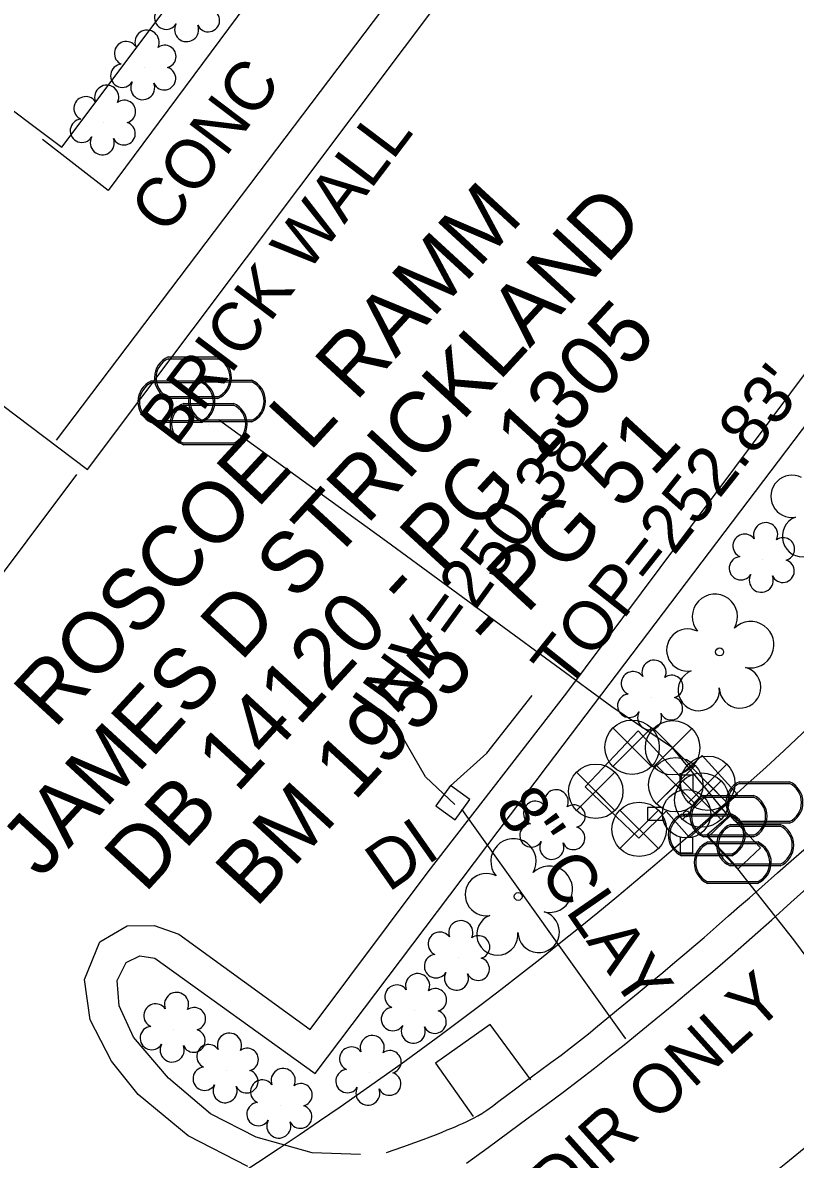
# Model space of a CAD drawing. Extents: x 2100323 to 2109811, y 740376 to 749755.
# Drawn here: x 2106572.8 to 2106636, y 745402.2 to 745495.2 of the extents above; entities that cross this region are included whole.
import ezdxf

# ---------------------------------------------------------------- set-up
doc = ezdxf.new("R2010")
doc.units = 0
for name, color, linetype in [('Exist Building', 7, 'Continuous'), ('Exist Building Text', 7, 'Continuous'), ('Exist Horizontal Alignment', 7, 'Continuous'), ('Exist Other Culture Area Outline', 7, 'Continuous'), ('Exist Other Culture Area Outline Text', 7, 'Continuous'), ('Exist Property Deed Book Text', 7, 'Continuous'), ('Exist Property Owner Text', 7, 'Continuous'), ('Exist Right of Way Line', 7, 'Continuous'), ('Exist Roads Curbs', 7, 'Continuous'), ('Exist Roads EOP', 7, 'Continuous'), ('Exist Roads EOP Other', 7, 'Continuous'), ('Exist Structure Minor Drop Inlet', 7, 'Continuous'), ('Exist Structure Minor Drop Inlet Text', 7, 'Continuous'), ('Exist Structure Minor Drop Inlet Top Elevation', 7, 'Continuous'), ('Exist Structure Minor Pipes HDPE 8 Inch', 7, 'Continuous'), ('Exist Structure Minor Pipes HDPE 8 Inch Invert', 7, 'Continuous'), ('Exist Structure Minor Pipes HDPE 8 Inch Leader', 7, 'Continuous'), ('Exist Structure Minor Pipes HDPE 8 Inch Text', 7, 'Continuous'), ('Exist Utilities Water Fire Hydrant CELL', 7, 'Continuous'), ('Exist Utilities Water Meter CELL', 7, 'Continuous'), ('Exist Utilities Water UG Line SUE LOS B', 7, 'Continuous'), ('Exist Utilities Water Valve CELL', 7, 'Continuous'), ('Exist Vegetation Shrub CELL', 7, 'Continuous'), ('Exist Vegetation Tree CELL', 7, 'Continuous')]:
    doc.layers.add(name, color=color, linetype=linetype)

msp = doc.modelspace()

# ---------------------------------------------------------------- linework, layer by layer
at = {"layer": 'Exist Building'}
msp.add_lwpolyline([(2106502.756, 745797.587), (2106387.653, 745644.158), (2106445.254, 745600.945), (2106424.886, 745573.795), (2106532.156, 745493.321), (2106529.925, 745490.346), (2106543.067, 745480.487), (2106557.134, 745499.238), (2106576.018, 745485.071), (2106602.929, 745520.943), (2106607.582, 745517.452), (2106661.668, 745589.546), (2106638.019, 745607.287), (2106665.316, 745643.674), (2106544.312, 745734.452), (2106559.654, 745754.902)], close=True, dxfattribs=at)
msp.add_lwpolyline([(2106545.179, 745470.826), (2106551.27, 745478.951), (2106578.118, 745458.67), (2106617.066, 745510.556)], dxfattribs=at)
at = {"layer": 'Exist Horizontal Alignment'}
msp.add_arc((2106414.203, 745675.834), 352, 302.9308, 342.92469, dxfattribs=at)
at = {"layer": 'Exist Other Culture Area Outline'}
for points in [[(2106598.384, 745514.885), (2106602.266, 745511.774), (2106579.817, 745481.504), (2106574.437, 745485.694)], [(2106575.596, 745461.076), (2106614.454, 745512.458)], [(2106614.406, 745408.723), (2106611.064, 745413.26), (2106606.588, 745410.096), (2106609.684, 745405.709)]]:
    msp.add_lwpolyline(points, dxfattribs=at)
for points in [[(2106627.399, 745428.553), (2106631.315, 745432.063), (2106628.434, 745435.278), (2106626.564, 745433.602), (2106623.191, 745437.296), (2106618.851, 745432.69), (2106623.232, 745428.513), (2106625.473, 745430.712)], [(2106628.882, 745428.587), (2106631.347, 745425.965), (2106633.191, 745427.698), (2106630.726, 745430.32)]]:
    msp.add_lwpolyline(points, close=True, dxfattribs=at)
at = {"layer": 'Exist Right of Way Line'}
msp.add_arc((2106409.389, 745679.609), 332.35, 302.98355, 347.54172, dxfattribs=at)
at = {"layer": 'Exist Roads Curbs'}
for points in [[(2106546.226, 745472.053), (2106555.098, 745465.481), (2106548.038, 745456.879), (2106546.906, 745453.015), (2106546.537, 745449.001), (2106547.177, 745445.231), (2106548.151, 745442.352), (2106549.778, 745439.695), (2106551.641, 745437.546), (2106554.207, 745435.61), (2106557.065, 745434.46), (2106558.888, 745434.743), (2106560.965, 745436.547), (2106577.243, 745458.263)], [(2106600.45, 745402.605), (2106596.521, 745402.749), (2106591.932, 745404.039), (2106588.196, 745405.945), (2106584.762, 745408.843), (2106581.885, 745412.22), (2106580.706, 745414.766), (2106580.558, 745416.862), (2106581.287, 745418.324), (2106582.397, 745418.866), (2106583.622, 745418.669), (2106596.757, 745409.23), (2106615.768, 745434.411), (2106637.228, 745462.747)], [(2106602.577, 745402.772), (2106603.929, 745403.245), (2106604.92, 745403.596), (2106605.587, 745403.839), (2106606.159, 745404.056), (2106606.674, 745404.259), (2106607.137, 745404.448), (2106607.554, 745404.62), (2106607.926, 745404.775), (2106608.253, 745404.91), (2106608.534, 745405.027), (2106608.808, 745405.145), (2106609.114, 745405.286), (2106609.445, 745405.446), (2106609.767, 745405.607), (2106610.075, 745405.767), (2106610.405, 745405.961), (2106610.797, 745406.226), (2106611.252, 745406.561), (2106611.788, 745406.963), (2106612.405, 745407.431), (2106613.147, 745407.99), (2106614.056, 745408.664), (2106615.095, 745409.428), (2106616.051, 745410.131), (2106616.887, 745410.75), (2106617.652, 745411.327), (2106618.397, 745411.908), (2106619.126, 745412.494), (2106619.868, 745413.1), (2106620.626, 745413.728), (2106621.421, 745414.389), (2106622.274, 745415.095), (2106623.185, 745415.847), (2106624.157, 745416.652), (2106625.19, 745417.513), (2106626.178, 745418.339), (2106627.013, 745419.04), (2106627.735, 745419.65), (2106628.574, 745420.375), (2106629.571, 745421.25), (2106630.583, 745422.143), (2106631.471, 745422.922), (2106632.284, 745423.63), (2106633.307, 745424.528), (2106634.591, 745425.661), (2106635.936, 745426.848), (2106637.146, 745427.912)]]:
    msp.add_lwpolyline(points, dxfattribs=at)
at = {"layer": 'Exist Roads EOP'}
msp.add_lwpolyline([(2106609.145, 745401.908), (2106610.921, 745403.195), (2106612.612, 745404.43), (2106614.196, 745405.596), (2106615.671, 745406.692), (2106617.04, 745407.718), (2106618.338, 745408.704), (2106619.604, 745409.679), (2106620.837, 745410.644), (2106622.038, 745411.598), (2106623.278, 745412.598), (2106624.629, 745413.702), (2106626.091, 745414.911), (2106627.663, 745416.223), (2106629.287, 745417.596), (2106630.903, 745418.986), (2106632.51, 745420.393), (2106634.11, 745421.817), (2106635.688, 745423.234), (2106637.231, 745424.618)], dxfattribs=at)
at = {"layer": 'Exist Roads EOP Other'}
msp.add_lwpolyline([(2106591.237, 745401.622), (2106586.363, 745404.137), (2106582.274, 745407.511), (2106580.074, 745410.253), (2106578.346, 745413.637), (2106577.87, 745416.922), (2106579.123, 745420.019), (2106581.37, 745421.324), (2106583.581, 745421.342), (2106585.594, 745420.656), (2106596.337, 745412.847), (2106606.004, 745425.756), (2106617.337, 745440.394), (2106637.208, 745466.994)], dxfattribs=at)
at = {"layer": 'Exist Structure Minor Drop Inlet'}
msp.add_lwpolyline([(2106608.196, 745429.995), (2106609.408, 745431.654), (2106607.838, 745432.801), (2106606.626, 745431.142)], close=True, dxfattribs=at)
at = {"layer": 'Exist Structure Minor Drop Inlet Top Elevation'}
msp.add_lwpolyline([(2106607.837, 745432.796), (2106610.794, 745435.464), (2106614.522, 745440.164)], dxfattribs=at)
at = {"layer": 'Exist Structure Minor Pipes HDPE 8 Inch'}
msp.add_line((2106608.727, 745430.885), (2106622.139, 745412.08), dxfattribs=at)
at = {"layer": 'Exist Structure Minor Pipes HDPE 8 Inch Leader'}
msp.add_lwpolyline([(2106608.189, 745431.262), (2106605.784, 745433.51), (2106603.713, 745437.115)], dxfattribs=at)
at = {"layer": 'Exist Utilities Water Fire Hydrant CELL'}
msp.add_line((2106627.147, 745430.494), (2106627.147, 745430.494), dxfattribs=at)
for points in [[(2106626.635, 745432.407), (2106626.635, 745433.694), (2106627.66, 745433.694), (2106627.66, 745432.382)], [(2106625.235, 745431.007), (2106623.947, 745431.007), (2106623.947, 745429.982), (2106625.235, 745429.982)], [(2106626.635, 745428.582), (2106626.635, 745427.294), (2106627.66, 745427.294), (2106627.66, 745428.607)]]:
    msp.add_lwpolyline(points, dxfattribs=at)
for radius in [1.977, 0.243]:
    msp.add_circle((2106627.147, 745430.494), radius, dxfattribs=at)
at = {"layer": 'Exist Utilities Water Meter CELL'}
for p, q in [((2106586.76, 745466.184), (2106586.76, 745466.184)), ((2106585.402, 745464.223), (2106585.402, 745464.223)), ((2106589.544, 745464.277), (2106589.544, 745464.277)), ((2106588.039, 745462.388), (2106588.039, 745462.388)), ((2106633.522, 745431.417), (2106633.522, 745431.417)), ((2106630.58, 745430.304), (2106630.58, 745430.304)), ((2106628.802, 745428.765), (2106628.802, 745428.765)), ((2106632.765, 745427.93), (2106632.765, 745427.93)), ((2106630.926, 745426.497), (2106630.926, 745426.497))]:
    msp.add_line(p, q, dxfattribs=at)
for points in [[(2106584.722, 745467.884), (2106588.797, 745467.884)], [(2106584.722, 745467.747), (2106588.797, 745467.747)], [(2106583.364, 745465.923), (2106587.439, 745465.923)], [(2106587.507, 745465.977), (2106591.582, 745465.977)], [(2106583.364, 745465.785), (2106587.439, 745465.785)], [(2106587.507, 745465.84), (2106591.582, 745465.84)], [(2106588.797, 745464.622), (2106584.697, 745464.622)], [(2106588.797, 745464.484), (2106584.697, 745464.484)], [(2106586.001, 745464.088), (2106590.076, 745464.088)], [(2106586.001, 745463.951), (2106590.076, 745463.951)], [(2106587.439, 745462.66), (2106583.339, 745462.66)], [(2106587.439, 745462.523), (2106583.339, 745462.523)], [(2106591.582, 745462.715), (2106587.482, 745462.715)], [(2106591.582, 745462.577), (2106587.482, 745462.577)], [(2106590.076, 745460.826), (2106585.976, 745460.826)], [(2106590.076, 745460.688), (2106585.976, 745460.688)], [(2106631.485, 745433.117), (2106635.559, 745433.117)], [(2106631.485, 745432.98), (2106635.559, 745432.98)], [(2106628.542, 745432.004), (2106632.618, 745432.004)], [(2106628.542, 745431.866), (2106632.618, 745431.866)], [(2106626.765, 745430.465), (2106630.84, 745430.465)], [(2106626.765, 745430.327), (2106630.84, 745430.327)], [(2106630.728, 745429.63), (2106634.803, 745429.63)], [(2106635.559, 745429.855), (2106631.459, 745429.855)], [(2106635.559, 745429.717), (2106631.459, 745429.717)], [(2106632.618, 745428.741), (2106628.518, 745428.741)], [(2106630.728, 745429.492), (2106634.803, 745429.492)], [(2106632.618, 745428.604), (2106628.518, 745428.604)], [(2106628.888, 745428.197), (2106632.964, 745428.197)], [(2106628.888, 745428.059), (2106632.964, 745428.059)], [(2106630.84, 745427.202), (2106626.74, 745427.202)], [(2106630.84, 745427.065), (2106626.74, 745427.065)], [(2106634.803, 745426.367), (2106630.703, 745426.367)], [(2106634.803, 745426.23), (2106630.703, 745426.23)], [(2106632.964, 745424.934), (2106628.863, 745424.934)], [(2106632.964, 745424.797), (2106628.863, 745424.797)]]:
    msp.add_lwpolyline(points, dxfattribs=at)
for centre, radius, start, end in [((2106585.453, 745466.179), 1.855, 113.17804, 245.97939), ((2106585.464, 745466.178), 1.735, 115.30093, 243.78236), ((2106588.053, 745466.185), 1.856, 293.64832, 66.30838), ((2106588.065, 745466.184), 1.726, 295.12717, 64.87283), ((2106584.095, 745464.218), 1.855, 113.17804, 245.97939), ((2106588.237, 745464.272), 1.855, 113.17804, 245.97939), ((2106586.695, 745464.224), 1.856, 293.64832, 66.30838), ((2106590.837, 745464.278), 1.856, 293.64832, 66.30838), ((2106584.106, 745464.217), 1.735, 115.30093, 243.78236), ((2106588.248, 745464.271), 1.735, 115.30093, 243.78236), ((2106586.707, 745464.223), 1.726, 295.12717, 64.87283), ((2106590.849, 745464.277), 1.726, 295.12717, 64.87283), ((2106586.732, 745462.383), 1.855, 113.17804, 245.97939), ((2106589.332, 745462.389), 1.856, 293.64832, 66.30838), ((2106586.743, 745462.382), 1.735, 115.30093, 243.78236), ((2106589.344, 745462.388), 1.726, 295.12717, 64.87283), ((2106632.215, 745431.412), 1.855, 113.17804, 245.97939), ((2106632.226, 745431.411), 1.735, 115.30093, 243.78236), ((2106634.815, 745431.418), 1.856, 293.64832, 66.30838), ((2106634.827, 745431.417), 1.726, 295.12717, 64.87283), ((2106629.273, 745430.298), 1.855, 113.17804, 245.97939), ((2106629.284, 745430.298), 1.735, 115.30093, 243.78236), ((2106631.873, 745430.304), 1.856, 293.64832, 66.30838), ((2106631.885, 745430.304), 1.726, 295.12717, 64.87283), ((2106627.495, 745428.759), 1.855, 113.17804, 245.97939), ((2106627.506, 745428.759), 1.735, 115.30093, 243.78236), ((2106631.458, 745427.924), 1.855, 113.17804, 245.97939), ((2106630.095, 745428.765), 1.856, 293.64832, 66.30838), ((2106630.107, 745428.765), 1.726, 295.12717, 64.87283), ((2106634.058, 745427.93), 1.856, 293.64832, 66.30838), ((2106631.469, 745427.924), 1.735, 115.30093, 243.78236), ((2106634.07, 745427.93), 1.726, 295.12717, 64.87283), ((2106629.619, 745426.491), 1.855, 113.17804, 245.97939), ((2106629.63, 745426.491), 1.735, 115.30093, 243.78236), ((2106632.219, 745426.498), 1.856, 293.64832, 66.30838), ((2106632.231, 745426.497), 1.726, 295.12717, 64.87283)]:
    msp.add_arc(centre, radius, start, end, dxfattribs=at)
at = {"layer": 'Exist Utilities Water UG Line SUE LOS B'}
for p, q in [((2106602.595, 745452.785), (2106588.852, 745462.754)), ((2106621.04, 745439.245), (2106602.595, 745452.785)), ((2106626.007, 745435.901), (2106621.04, 745439.245)), ((2106630.58, 745430.304), (2106626.007, 745435.901)), ((2106628.802, 745428.765), (2106630.58, 745430.304)), ((2106630.926, 745426.497), (2106628.802, 745428.765)), ((2106635.928, 745420.178), (2106630.926, 745426.497))]:
    msp.add_line(p, q, dxfattribs=at)
msp.add_lwpolyline([(2106656.269, 745392.425), (2106654.572, 745394.922), (2106648.712, 745402.941), (2106635.928, 745420.178)], dxfattribs=at)
at = {"layer": 'Exist Utilities Water Valve CELL'}
for points in [[(2106624.265, 745437.518), (2106621.115, 745434.368), (2106622.69, 745435.943), (2106624.265, 745434.368), (2106621.115, 745437.518)], [(2106627.582, 745437.476), (2106624.432, 745434.326), (2106626.007, 745435.901), (2106627.582, 745434.326), (2106624.432, 745437.476)], [(2106627.838, 745434.452), (2106624.688, 745431.302), (2106626.263, 745432.877), (2106627.838, 745431.302), (2106624.688, 745434.452)], [(2106630.452, 745434.567), (2106627.302, 745431.417), (2106628.877, 745432.992), (2106630.452, 745431.417), (2106627.302, 745434.567)], [(2106621.289, 745433.913), (2106618.139, 745430.763), (2106619.714, 745432.338), (2106621.289, 745430.763), (2106618.139, 745433.913)], [(2106629.968, 745433.191), (2106626.818, 745430.041), (2106628.393, 745431.616), (2106629.968, 745430.041), (2106626.818, 745433.191)], [(2106624.84, 745430.799), (2106621.69, 745427.649), (2106623.265, 745429.224), (2106624.84, 745427.649), (2106621.69, 745430.799)]]:
    msp.add_lwpolyline(points, dxfattribs=at)
for centre in [(2106622.69, 745435.943), (2106626.007, 745435.901), (2106628.877, 745432.992), (2106619.714, 745432.338), (2106626.263, 745432.877), (2106628.393, 745431.616), (2106623.265, 745429.224)]:
    msp.add_circle(centre, 2.227, dxfattribs=at)
at = {"layer": 'Exist Vegetation Shrub CELL'}
for p, q in [((2106582.77, 745491.61), (2106582.77, 745491.61)), ((2106579.461, 745487.102), (2106579.461, 745487.102)), ((2106633.387, 745451.295), (2106633.387, 745451.295)), ((2106624.252, 745440.041), (2106624.252, 745440.041)), ((2106616.25, 745429.432), (2106616.25, 745429.432)), ((2106608.443, 745418.721), (2106608.443, 745418.721)), ((2106604.908, 745414.39), (2106604.908, 745414.39)), ((2106585.181, 745412.845), (2106585.181, 745412.845)), ((2106589.51, 745409.512), (2106589.51, 745409.512)), ((2106601.194, 745409.317), (2106601.194, 745409.317)), ((2106593.91, 745406.621), (2106593.91, 745406.621))]:
    msp.add_line(p, q, dxfattribs=at)
for centre, radius, start, end in [((2106584.56, 745495.657), 0.955, 95.10992, 327.95341), ((2106587.997, 745495.432), 0.937, 204.99133, 73.46012), ((2106586.232, 745494.677), 0.984, 151.27966, 21.38702), ((2106582.999, 745493.65), 0.99, 334.83907, 200.47174), ((2106581.288, 745492.736), 0.968, 35.89076, 245.42165), ((2106584.443, 745492.478), 0.929, 284.45672, 126.08612), ((2106580.97, 745490.905), 0.955, 95.10992, 327.95341), ((2106584.408, 745490.681), 0.937, 204.99133, 73.46012), ((2106579.69, 745489.143), 0.99, 334.83907, 200.47174), ((2106582.642, 745489.926), 0.984, 151.27966, 21.38702), ((2106577.978, 745488.229), 0.968, 35.89076, 245.42165), ((2106581.133, 745487.971), 0.929, 284.45672, 126.08612), ((2106577.661, 745486.398), 0.955, 95.10992, 327.95341), ((2106581.098, 745486.173), 0.937, 204.99133, 73.46012), ((2106579.333, 745485.419), 0.984, 151.27966, 21.38702), ((2106633.616, 745453.335), 0.99, 334.83907, 200.47174), ((2106631.904, 745452.422), 0.968, 35.89076, 245.42165), ((2106635.059, 745452.164), 0.929, 284.45672, 126.08612), ((2106631.587, 745450.59), 0.955, 95.10992, 327.95341), ((2106635.024, 745450.366), 0.937, 204.99133, 73.46012), ((2106633.259, 745449.611), 0.984, 151.27966, 21.38702), ((2106624.481, 745442.081), 0.99, 334.83907, 200.47174), ((2106622.769, 745441.167), 0.968, 35.89076, 245.42165), ((2106625.924, 745440.91), 0.929, 284.45672, 126.08612), ((2106622.452, 745439.336), 0.955, 95.10992, 327.95341), ((2106625.889, 745439.112), 0.937, 204.99133, 73.46012), ((2106624.124, 745438.357), 0.984, 151.27966, 21.38702), ((2106616.478, 745431.473), 0.99, 334.83907, 200.47174), ((2106614.767, 745430.559), 0.968, 35.89076, 245.42165), ((2106617.922, 745430.301), 0.929, 284.45672, 126.08612), ((2106614.449, 745428.728), 0.955, 95.10992, 327.95341), ((2106617.887, 745428.503), 0.937, 204.99133, 73.46012), ((2106616.121, 745427.748), 0.984, 151.27966, 21.38702), ((2106608.672, 745420.761), 0.99, 334.83907, 200.47174), ((2106606.96, 745419.848), 0.968, 35.89076, 245.42165), ((2106610.115, 745419.59), 0.929, 284.45672, 126.08612), ((2106606.643, 745418.017), 0.955, 95.10992, 327.95341), ((2106610.08, 745417.792), 0.937, 204.99133, 73.46012), ((2106608.315, 745417.037), 0.984, 151.27966, 21.38702), ((2106605.137, 745416.43), 0.99, 334.83907, 200.47174), ((2106585.41, 745414.885), 0.99, 334.83907, 200.47174), ((2106603.425, 745415.517), 0.968, 35.89076, 245.42165), ((2106606.58, 745415.259), 0.929, 284.45672, 126.08612), ((2106583.698, 745413.972), 0.968, 35.89076, 245.42165), ((2106586.853, 745413.714), 0.929, 284.45672, 126.08612), ((2106603.108, 745413.686), 0.955, 95.10992, 327.95341), ((2106606.545, 745413.461), 0.937, 204.99133, 73.46012), ((2106583.381, 745412.141), 0.955, 95.10992, 327.95341), ((2106604.78, 745412.706), 0.984, 151.27966, 21.38702), ((2106586.818, 745411.916), 0.937, 204.99133, 73.46012), ((2106589.739, 745411.552), 0.99, 334.83907, 200.47174), ((2106601.423, 745411.357), 0.99, 334.83907, 200.47174), ((2106585.052, 745411.161), 0.984, 151.27966, 21.38702), ((2106588.027, 745410.639), 0.968, 35.89076, 245.42165), ((2106591.182, 745410.381), 0.929, 284.45672, 126.08612), ((2106599.712, 745410.444), 0.968, 35.89076, 245.42165), ((2106602.866, 745410.186), 0.929, 284.45672, 126.08612), ((2106587.71, 745408.808), 0.955, 95.10992, 327.95341), ((2106591.147, 745408.583), 0.937, 204.99133, 73.46012), ((2106594.139, 745408.661), 0.99, 334.83907, 200.47174), ((2106599.394, 745408.613), 0.955, 95.10992, 327.95341), ((2106602.831, 745408.388), 0.937, 204.99133, 73.46012), ((2106589.382, 745407.828), 0.984, 151.27966, 21.38702), ((2106592.427, 745407.747), 0.968, 35.89076, 245.42165), ((2106595.582, 745407.489), 0.929, 284.45672, 126.08612), ((2106601.066, 745407.633), 0.984, 151.27966, 21.38702), ((2106592.11, 745405.916), 0.955, 95.10992, 327.95341), ((2106595.547, 745405.692), 0.937, 204.99133, 73.46012), ((2106593.781, 745404.937), 0.984, 151.27966, 21.38702)]:
    msp.add_arc(centre, radius, start, end, dxfattribs=at)
at = {"layer": 'Exist Vegetation Tree CELL'}
for p, q in [((2106629.849, 745443.743), (2106629.849, 745443.743)), ((2106613.366, 745423.727), (2106613.366, 745423.727))]:
    msp.add_line(p, q, dxfattribs=at)
for centre in [(2106629.849, 745443.743), (2106613.366, 745423.727)]:
    msp.add_circle(centre, 0.326, dxfattribs=at)
for centre, radius, start, end in [((2106635.768, 745456.478), 1.727, 62.66361, 279.3457), ((2106636.669, 745453.204), 1.689, 111.56708, 6.23104), ((2106629.464, 745446.616), 1.856, 330.16508, 219.71335), ((2106627.243, 745443.896), 1.727, 62.66361, 279.3457), ((2106632.398, 745444.331), 1.899, 257.1011, 134.19993), ((2106628.145, 745440.622), 1.689, 111.56708, 6.23104), ((2106631.522, 745440.843), 1.698, 181.28216, 74.55999), ((2106612.981, 745426.6), 1.856, 330.16508, 219.71335), ((2106615.915, 745424.315), 1.899, 257.1011, 134.19993), ((2106610.76, 745423.88), 1.727, 62.66361, 279.3457), ((2106611.662, 745420.606), 1.689, 111.56708, 6.23104), ((2106615.039, 745420.827), 1.698, 181.28216, 74.55999)]:
    msp.add_arc(centre, radius, start, end, dxfattribs=at)

# ---------------------------------------------------------------- texts
at = {"layer": 'Exist Building Text'}
msp.add_text('BRICK WALL', height=4, rotation=52.90385, dxfattribs=at).set_placement((2106585.333, 745460.433))
at = {"layer": 'Exist Other Culture Area Outline Text'}
msp.add_text('CONC', height=4, rotation=52.90076, dxfattribs=at).set_placement((2106584.56, 745477.754))
at = {"layer": 'Exist Property Deed Book Text'}
for s, p in [('DB 14120 - PG 1305', (2106582.806, 745423.908)), ('BM 1955 - PG 51', (2106591.897, 745422.709))]:
    msp.add_text(s, height=5, rotation=47.36023, dxfattribs=at).set_placement(p)
at = {"layer": 'Exist Property Owner Text'}
for s, p in [('ROSCOE L RAMM', (2106575.394, 745437.37)), ('JAMES D STRICKLAND', (2106574.297, 745425.107))]:
    msp.add_text(s, height=5, rotation=47.36023, dxfattribs=at).set_placement(p)
at = {"layer": 'Exist Structure Minor Drop Inlet Text'}
msp.add_text('DI', height=4, rotation=35.0567, dxfattribs=at).set_placement((2106602.751, 745424.02))
at = {"layer": 'Exist Structure Minor Drop Inlet Top Elevation'}
msp.add_text("TOP=252.83'", height=4, rotation=51.58, dxfattribs=at).set_placement((2106617.332, 745440.489))
at = {"layer": 'Exist Structure Minor Pipes HDPE 8 Inch Invert'}
for s, rotation, p in [("INV=250.38'", 54.06013, (2106602.764, 745437.316)), ('DIR ONLY', 41.96872, (2106616.617, 745398.01))]:
    msp.add_text(s, height=4, rotation=rotation, dxfattribs=at).set_placement(p)
at = {"layer": 'Exist Structure Minor Pipes HDPE 8 Inch Text'}
msp.add_text('8" CLAY', height=4, rotation=304.68087, dxfattribs=at).set_placement((2106611.362, 745430.95))

doc.saveas('drawing.dxf')
